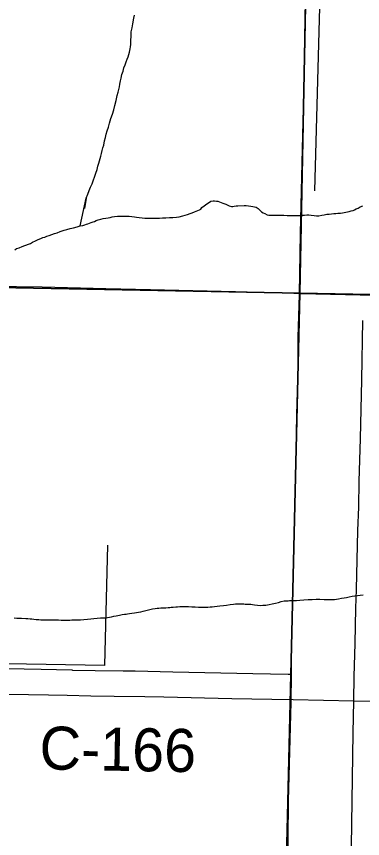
# Model space of a CAD drawing. Extents: x 2.4 to 73.1, y 4.5 to 25.6.
# Drawn here: x 47.341 to 47.569, y 18.68 to 19.223 of the extents above; entities that cross this region are included whole.
import ezdxf

# ---------------------------------------------------------------- set-up
doc = ezdxf.new("R2010")
doc.units = 0
for name, color, linetype in [('GM_X_County_Road', 7, 'Continuous'), ('GM_X_County_Road_Text', 7, 'Continuous'), ('GM_X_Minor_River', 7, 'Continuous'), ('GM_X_Section', 7, 'Continuous'), ('GM_X_Township_Road', 7, 'Continuous')]:
    doc.layers.add(name, color=color, linetype=linetype)

msp = doc.modelspace()

# ---------------------------------------------------------------- linework, layer by layer
at = {"layer": 'GM_X_County_Road'}
for points in [[(47.27873, 18.77671), (47.28257, 18.77663), (47.29034, 18.77646), (47.31364, 18.77606), (47.33539, 18.77575), (47.36179, 18.77524), (47.37422, 18.775), (47.38974, 18.77468), (47.40528, 18.77448), (47.42546, 18.77411), (47.43789, 18.77386), (47.48295, 18.77296), (47.50935, 18.77233), (47.52334, 18.77214), (47.56352, 18.77134)], [(47.56352, 18.77134), (47.57771, 18.77106), (47.64763, 18.76963), (47.66471, 18.76927), (47.68646, 18.76885), (47.71441, 18.76814), (47.7517, 18.76746), (47.80608, 18.76652), (47.81688, 18.76628)]]:
    msp.add_lwpolyline(points, dxfattribs=at)
at = {"layer": 'GM_X_Minor_River'}
for points in [[(47.54534, 19.39108), (47.53755, 19.10792)], [(47.38275, 19.08474), (47.38659, 19.10316), (47.38562, 19.09632), (47.38659, 19.10316), (47.38773, 19.10582), (47.38869, 19.1081), (47.38964, 19.11037), (47.3906, 19.11246), (47.39308, 19.11968), (47.39385, 19.12196), (47.39442, 19.12424), (47.395, 19.12613), (47.39557, 19.12765), (47.39595, 19.12936), (47.39633, 19.13088), (47.39691, 19.13259), (47.39729, 19.13449), (47.39768, 19.1362), (47.39825, 19.1381), (47.39883, 19.14095), (47.3994, 19.14323), (47.39998, 19.14532), (47.40055, 19.14759), (47.40132, 19.14987), (47.40208, 19.15253), (47.40304, 19.15557), (47.40399, 19.15861), (47.40495, 19.16146), (47.40572, 19.1643), (47.40648, 19.16753), (47.40706, 19.17095), (47.40782, 19.17304), (47.40821, 19.17475), (47.40859, 19.17646), (47.40898, 19.17836), (47.40936, 19.18045), (47.40974, 19.18235), (47.41032, 19.18463), (47.41108, 19.18691), (47.41166, 19.18919), (47.41242, 19.19108), (47.41319, 19.19298), (47.41376, 19.19488), (47.41433, 19.1964), (47.41491, 19.19792), (47.41529, 19.19944), (47.41568, 19.20153), (47.41606, 19.20305), (47.41625, 19.20457), (47.41626, 19.20609), (47.41626, 19.20761), (47.41645, 19.20951), (47.41646, 19.21293), (47.41703, 19.2154), (47.41723, 19.21673), (47.41742, 19.21806), (47.41819, 19.22186), (47.41857, 19.22375)], [(47.36943, 19.08098), (47.3721, 19.08192), (47.374, 19.08248), (47.37609, 19.08305), (47.37837, 19.08361), (47.38066, 19.08417), (47.38275, 19.08474), (47.38446, 19.08511), (47.38579, 19.08549), (47.38693, 19.08586), (47.38788, 19.08605), (47.38883, 19.08662), (47.38998, 19.087), (47.39131, 19.08737), (47.39226, 19.08775), (47.39321, 19.08832), (47.39454, 19.08869), (47.39626, 19.08926), (47.39797, 19.08963), (47.39968, 19.08982), (47.4012, 19.09), (47.40253, 19.09038), (47.40386, 19.09076), (47.40538, 19.09094), (47.40748, 19.09113), (47.40919, 19.09131), (47.41109, 19.0913), (47.41299, 19.0913), (47.41508, 19.0911), (47.41679, 19.09091), (47.4185, 19.09071), (47.42002, 19.09052), (47.42173, 19.09032), (47.42364, 19.09013), (47.42554, 19.08993), (47.42744, 19.08993), (47.42972, 19.08992), (47.43371, 19.08991), (47.43504, 19.0899), (47.43713, 19.09009), (47.43942, 19.09008), (47.4417, 19.09026), (47.44398, 19.09026), (47.44626, 19.09063), (47.44816, 19.09082), (47.45064, 19.09138), (47.45216, 19.09194), (47.45368, 19.09232), (47.45539, 19.09288), (47.45672, 19.09345), (47.45825, 19.09402), (47.45939, 19.09458), (47.46053, 19.09496), (47.46148, 19.09534), (47.46243, 19.0959), (47.46319, 19.09685), (47.46453, 19.09799), (47.46643, 19.09931), (47.46815, 19.10045), (47.4691, 19.10102), (47.47062, 19.10139), (47.47157, 19.10139), (47.47271, 19.1012), (47.47366, 19.101), (47.4748, 19.10062), (47.47594, 19.10024), (47.47708, 19.09985), (47.47898, 19.09909), (47.48107, 19.09794), (47.48259, 19.09755), (47.48354, 19.09755), (47.48449, 19.09774), (47.48582, 19.09793), (47.48696, 19.09811), (47.49096, 19.09829), (47.49229, 19.09829), (47.494, 19.09809), (47.49552, 19.0979), (47.49685, 19.09751), (47.49799, 19.09732), (47.49894, 19.09713), (47.50027, 19.09617), (47.5016, 19.09484), (47.50255, 19.09408), (47.50369, 19.09331), (47.50464, 19.09293), (47.50616, 19.09216), (47.5073, 19.09197), (47.50882, 19.09197), (47.51034, 19.09196), (47.51224, 19.09196), (47.51414, 19.09195), (47.51585, 19.09195), (47.51737, 19.09194), (47.51946, 19.09175), (47.52098, 19.09174), (47.52232, 19.09174), (47.52365, 19.09173), (47.52479, 19.09173), (47.52631, 19.09173), (47.52783, 19.09172)], [(47.52783, 19.09172), (47.52935, 19.09191), (47.53087, 19.0919), (47.53239, 19.09209), (47.53372, 19.09208), (47.53524, 19.09189), (47.53734, 19.09169), (47.53886, 19.0915), (47.54038, 19.09149), (47.54228, 19.09187), (47.54399, 19.09205), (47.5457, 19.09243), (47.54722, 19.09261), (47.54874, 19.0928), (47.55027, 19.09298), (47.5516, 19.09298), (47.55293, 19.09317), (47.55464, 19.09316), (47.55597, 19.09335), (47.55939, 19.0941), (47.56054, 19.09429), (47.56187, 19.09466), (47.56301, 19.09504), (47.56396, 19.09542), (47.5651, 19.09598), (47.56643, 19.09655), (47.56777, 19.09731), (47.56948, 19.09806)], [(47.33956, 19.06909), (47.3407, 19.06985), (47.34241, 19.07041), (47.34432, 19.07117), (47.3485, 19.07267), (47.34983, 19.07324), (47.35117, 19.074), (47.35326, 19.07494), (47.35497, 19.07589), (47.35668, 19.07645), (47.35802, 19.07702), (47.35935, 19.07739), (47.36068, 19.07796), (47.3622, 19.07853), (47.36391, 19.07909), (47.36582, 19.07966), (47.36753, 19.08022), (47.36943, 19.08098)], [(47.40075, 18.87416), (47.3987, 18.79472), (47.33444, 18.79567), (47.33121, 18.69779)], [(47.49274, 18.83523), (47.49407, 18.83504), (47.4954, 18.83503), (47.49655, 18.83484), (47.49788, 18.83464), (47.49997, 18.83445), (47.50168, 18.83425), (47.50339, 18.83444), (47.50529, 18.83443), (47.51176, 18.83575), (47.51366, 18.83631), (47.51556, 18.83687), (47.51746, 18.83725), (47.5186, 18.83725), (47.52013, 18.83743), (47.52108, 18.83762), (47.52241, 18.83761), (47.52374, 18.83761), (47.52564, 18.8376), (47.52792, 18.83779), (47.53039, 18.83797), (47.53325, 18.83815), (47.5361, 18.83814), (47.53857, 18.83833), (47.54104, 18.83832), (47.54389, 18.83812), (47.54789, 18.83811), (47.55074, 18.83829), (47.5534, 18.83866), (47.55549, 18.83904), (47.5572, 18.83922), (47.55873, 18.8396), (47.56044, 18.83997), (47.56234, 18.84035), (47.56424, 18.84072), (47.56595, 18.84091), (47.56766, 18.84109), (47.56976, 18.84128)], [(47.3391, 18.82618), (47.34082, 18.82599), (47.34196, 18.82598), (47.3431, 18.82579), (47.34405, 18.82579), (47.34671, 18.82559), (47.34804, 18.82559), (47.34956, 18.82539), (47.3507, 18.82539), (47.35203, 18.8252), (47.35355, 18.825), (47.35545, 18.82499), (47.35678, 18.8248), (47.35811, 18.8248), (47.35944, 18.82479), (47.36058, 18.82479), (47.36211, 18.82478), (47.36401, 18.82478), (47.36572, 18.82477), (47.36705, 18.82477), (47.36838, 18.82477), (47.37009, 18.82457), (47.37294, 18.82456), (47.37446, 18.82456), (47.3758, 18.82455), (47.37713, 18.82474), (47.37865, 18.82473), (47.38036, 18.82473), (47.38283, 18.82472), (47.38511, 18.8251), (47.38758, 18.82528), (47.38968, 18.82546), (47.39177, 18.82565), (47.39386, 18.82583), (47.39614, 18.82601), (47.39728, 18.82601), (47.39842, 18.82601), (47.39956, 18.82619), (47.40071, 18.82638), (47.40204, 18.82657), (47.40337, 18.82675), (47.40489, 18.82713), (47.4066, 18.8275), (47.40869, 18.82788), (47.41041, 18.82825), (47.41193, 18.82863), (47.41307, 18.82862), (47.41402, 18.82881), (47.41535, 18.829), (47.41687, 18.82918), (47.41858, 18.82937), (47.41991, 18.82955), (47.42124, 18.82974), (47.42277, 18.83012), (47.42429, 18.83049), (47.43057, 18.83199), (47.43228, 18.83237), (47.43361, 18.83255), (47.43475, 18.83255), (47.43608, 18.83274), (47.43703, 18.83273), (47.43817, 18.83273), (47.43931, 18.83273), (47.44083, 18.83291), (47.44197, 18.83291), (47.44293, 18.8331), (47.44426, 18.83309), (47.44597, 18.83328), (47.44692, 18.83328), (47.44863, 18.83365), (47.45053, 18.83364), (47.45262, 18.83364), (47.45433, 18.83363), (47.45643, 18.83344), (47.45871, 18.83343), (47.4608, 18.83323), (47.46346, 18.83323), (47.46536, 18.83322), (47.46707, 18.83322), (47.46859, 18.8334), (47.46992, 18.8334), (47.47145, 18.83358), (47.47316, 18.83377), (47.47506, 18.83395), (47.47734, 18.83433), (47.47943, 18.83451), (47.48172, 18.83488), (47.484, 18.83507), (47.48533, 18.83525), (47.48666, 18.83544), (47.48837, 18.83543), (47.4897, 18.83543), (47.49084, 18.83543), (47.49179, 18.83523), (47.49274, 18.83523)]]:
    msp.add_lwpolyline(points, dxfattribs=at)
at = {"layer": 'GM_X_Section'}
for points in [[(47.53775, 19.54273), (47.52789, 19.04042), (47.02331, 19.04995), (47.03245, 19.55398)], [(48.0389, 19.53251), (48.02962, 19.03095), (47.52789, 19.04042), (47.53775, 19.54273)], [(47.52789, 19.04042), (47.51592, 18.53684), (47.0144, 18.54724), (47.02331, 19.04995)], [(48.02962, 19.03095), (48.01971, 18.52676), (47.51592, 18.53684), (47.52789, 19.04042)]]:
    msp.add_lwpolyline(points, close=True, dxfattribs=at)
at = {"layer": 'GM_X_Township_Road'}
for points in [[(47.5276, 19.04026), (47.52824, 19.07979), (47.52946, 19.12641), (47.53044, 19.17147), (47.53161, 19.23364), (47.53236, 19.27249), (47.53264, 19.29114), (47.53335, 19.32688), (47.53373, 19.3533), (47.53432, 19.37816), (47.53482, 19.40303), (47.53503, 19.41852), (47.53569, 19.45431), (47.53614, 19.47762), (47.5364, 19.49005), (47.53684, 19.5087), (47.53761, 19.54289), (47.53763, 19.54379)], [(47.02459, 19.05112), (47.02667, 19.05108), (47.04221, 19.05072), (47.06552, 19.05038), (47.1211, 19.04923), (47.15411, 19.04854), (47.17119, 19.04814), (47.20383, 19.04748), (47.24113, 19.04679), (47.27532, 19.046), (47.30174, 19.04552), (47.32349, 19.04502), (47.35769, 19.04449), (47.39965, 19.04347), (47.42918, 19.04284), (47.45715, 19.04217), (47.48536, 19.04141), (47.52397, 19.04038), (47.5276, 19.04026)], [(47.52225, 18.78894), (47.52242, 18.80318), (47.52385, 18.86379), (47.52433, 18.89176), (47.52518, 18.92284), (47.52589, 18.96014), (47.52664, 18.99121), (47.52684, 19.01142), (47.52759, 19.03939), (47.5276, 19.04026)], [(47.5276, 19.04026), (47.53845, 19.03995), (47.56764, 19.03924), (47.59255, 19.03881), (47.68249, 19.03729), (47.71529, 19.03674), (47.74466, 19.03624), (47.78507, 19.03547), (47.85035, 19.03436), (47.92185, 19.03323), (47.96848, 19.03226), (47.99001, 19.03183), (48.00889, 19.03145), (48.01401, 19.0313), (48.01755, 19.0312), (48.02225, 19.03105), (48.02674, 19.03092), (48.03047, 19.03083)], [(47.56352, 18.77134), (47.56378, 18.78737), (47.56438, 18.80912), (47.56493, 18.83243), (47.56529, 18.84486), (47.56627, 18.8837), (47.56673, 18.89924), (47.56714, 18.91633), (47.56788, 18.9443), (47.56871, 18.98316), (47.56955, 19.02239)], [(47.32319, 18.79298), (47.357, 18.79217), (47.37722, 18.79168), (47.37772, 18.79167)], [(47.37772, 18.79167), (47.39253, 18.7914), (47.41119, 18.7912), (47.41897, 18.79111), (47.44385, 18.79048), (47.49672, 18.78944), (47.52005, 18.789), (47.52225, 18.78894)], [(47.51603, 18.53746), (47.51691, 18.53967), (47.51742, 18.54167), (47.51752, 18.54341), (47.51822, 18.57474), (47.51858, 18.59805), (47.51896, 18.62603), (47.51963, 18.6571), (47.5201, 18.68041), (47.52046, 18.70528), (47.52202, 18.77054), (47.52225, 18.78894)], [(47.5619, 18.67546), (47.56317, 18.75007), (47.56352, 18.77134)]]:
    msp.add_lwpolyline(points, dxfattribs=at)

# ---------------------------------------------------------------- texts
at = {"layer": 'GM_X_County_Road_Text'}
msp.add_text('C-166', height=0.028409, rotation=358.9131, dxfattribs=at).set_placement((47.35562, 18.72615))

doc.saveas('drawing.dxf')
